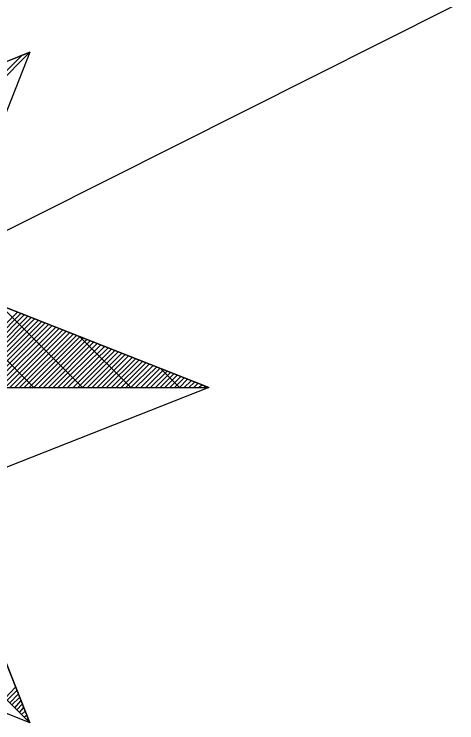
# Model space of a CAD drawing. Extents: x -729889 to -691139, y -995431 to -974354.
# Drawn here: x -726189.059 to -726187.769, y -978353.329 to -978351.262 of the extents above; entities that cross this region are included whole.
import ezdxf

# ---------------------------------------------------------------- set-up
doc = ezdxf.new("R2010")
doc.units = 0
for name, color, linetype in [('Skutečně zaměřené kabelové vedení', 7, 'Continuous'), ('Svítidlo vestavné a přisazené venkovní', 7, 'Continuous'), ('Světelný bod se zemním svítidlem', 7, 'Continuous')]:
    doc.layers.add(name, color=color, linetype=linetype)

# ---------------------------------------------------------------- blocks, each defined once
blk = doc.blocks.new('Světlo')
at = {"layer": 'Světelný bod se zemním svítidlem'}
for p, q in [((0.8504, 0.8504), (0.2957, 0.6313)), ((0.2957, 0.6313), (0.8504, 0.8504)), ((0.3687, 0.3687), (0.8504, 0.8504)), ((0.8504, 0.8504), (0.3687, 0.3687)), ((0.8504, 0.8504), (0.6209, 0.2696)), ((0.367, 0.3791), (0.8296, 0.8417)), ((1.3043, 0), (0.3687, 0.3687)), ((0.8609, 0), (0.5722, 0.2887)), ((0.6209, 0.2696), (1.3043, 0)), ((0.9843, 0), (0.7757, 0.2087)), ((0.6278, 0), (0.8191, 0.1913)), ((0.64, 0), (0.8278, 0.1878)), ((0.6522, 0), (0.8365, 0.1843)), ((0.6643, 0), (0.8452, 0.1809)), ((0.6765, 0), (0.8539, 0.1774)), ((0.6887, 0), (0.8626, 0.1739)), ((0.7009, 0), (0.8713, 0.1704)), ((0.713, 0), (0.88, 0.167)), ((0.7252, 0), (0.8887, 0.1635)), ((0.7374, 0), (0.8974, 0.16)), ((0.7496, 0), (0.9061, 0.1565)), ((0.7617, 0), (0.9165, 0.153)), ((0.7757, 0), (0.9252, 0.1496)), ((0.7878, 0), (0.9339, 0.1461)), ((0.8, 0), (0.9426, 0.1426)), ((0.8122, 0), (0.9513, 0.1391)), ((0.8243, 0), (0.96, 0.1357)), ((0.8365, 0), (0.9687, 0.1322)), ((0.8487, 0), (0.9774, 0.1287)), ((1.1061, 0), (0.9774, 0.1287)), ((0.8609, 0), (0.9861, 0.1252)), ((0.873, 0), (0.9948, 0.1217)), ((0.8852, 0), (1.0035, 0.1183)), ((0.8974, 0), (1.0122, 0.1148)), ((0.9096, 0), (1.0209, 0.1113)), ((0.9217, 0), (1.0296, 0.1078)), ((0.9339, 0), (1.04, 0.1043)), ((0.9461, 0), (1.0487, 0.1009)), ((0.96, 0), (1.0574, 0.0974)), ((0.9722, 0), (1.0661, 0.0939)), ((0.9843, 0), (1.0748, 0.0904)), ((0.9965, 0), (1.0835, 0.087)), ((1.0087, 0), (1.0922, 0.0835)), ((1.0209, 0), (1.1009, 0.08)), ((1.033, 0), (1.1096, 0.0765)), ((1.0452, 0), (1.1183, 0.073)), ((1.0574, 0), (1.127, 0.0696)), ((1.0696, 0), (1.1357, 0.0661)), ((1.0817, 0), (1.1443, 0.0626)), ((1.0939, 0), (1.153, 0.0591)), ((1.1061, 0), (1.1635, 0.0557)), ((1.1183, 0), (1.1722, 0.0522)), ((1.1322, 0), (1.1809, 0.0487)), ((1.1443, 0), (1.1896, 0.0452)), ((1.1565, 0), (1.1983, 0.0417)), ((1.1687, 0), (1.207, 0.0383)), ((1.2296, 0), (1.1809, 0.0487)), ((1.1809, 0), (1.2157, 0.0348)), ((1.193, 0), (1.2243, 0.0313)), ((1.2052, 0), (1.233, 0.0278)), ((1.2174, 0), (1.2417, 0.0243)), ((1.2296, 0), (1.2504, 0.0209)), ((-1.3043, 0), (1.3043, 0)), ((0, 0), (1.3043, 0)), ((1.3043, 0), (0.6209, -0.2696)), ((1.2417, 0), (1.2591, 0.0174)), ((1.2539, 0), (1.2678, 0.0139)), ((1.2661, 0), (1.2765, 0.0104)), ((1.2783, 0), (1.287, 0.007)), ((1.2904, 0), (1.2957, 0.0035)), ((1.3043, 0), (1.3043, 0)), ((0.8504, -0.8504), (0.6209, -0.2696)), ((0.6209, -0.2696), (0.8504, -0.8504)), ((0.3687, -0.3687), (0.8504, -0.8504)), ((0.3687, -0.3687), (0.8504, -0.8504)), ((0.8504, -0.8504), (0.2696, -0.6209)), ((0.7878, -0.7878), (0.8139, -0.76)), ((0.793, -0.793), (0.8174, -0.7687)), ((0.8, -0.8), (0.8209, -0.7774)), ((0.8052, -0.8052), (0.8243, -0.7861)), ((0.8122, -0.8122), (0.8278, -0.7948)), ((0.8174, -0.8174), (0.8313, -0.8035)), ((0.8243, -0.8243), (0.8348, -0.8122)), ((0.8296, -0.8296), (0.8383, -0.8209)), ((0.8365, -0.8365), (0.8417, -0.8313)), ((0.8417, -0.8417), (0.8452, -0.84)), ((0.8487, -0.8487), (0.8487, -0.8487))]:
    blk.add_line(p, q, dxfattribs=at)

msp = doc.modelspace()

# ---------------------------------------------------------------- linework, layer by layer
at = {"layer": 'Skutečně zaměřené kabelové vedení'}
msp.add_lwpolyline([(-726168.1815, -978335.5121), (-726165.7526, -978340.1646), (-726189.9917, -978352.3508)], dxfattribs=at)

# ---------------------------------------------------------------- block references
at = {"layer": 'Svítidlo vestavné a přisazené venkovní', "xscale": 1.150000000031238, "yscale": 1.150000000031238}
msp.add_blockref('Světlo', (-726189.9917, -978352.3508), dxfattribs=at)

doc.saveas('drawing.dxf')
